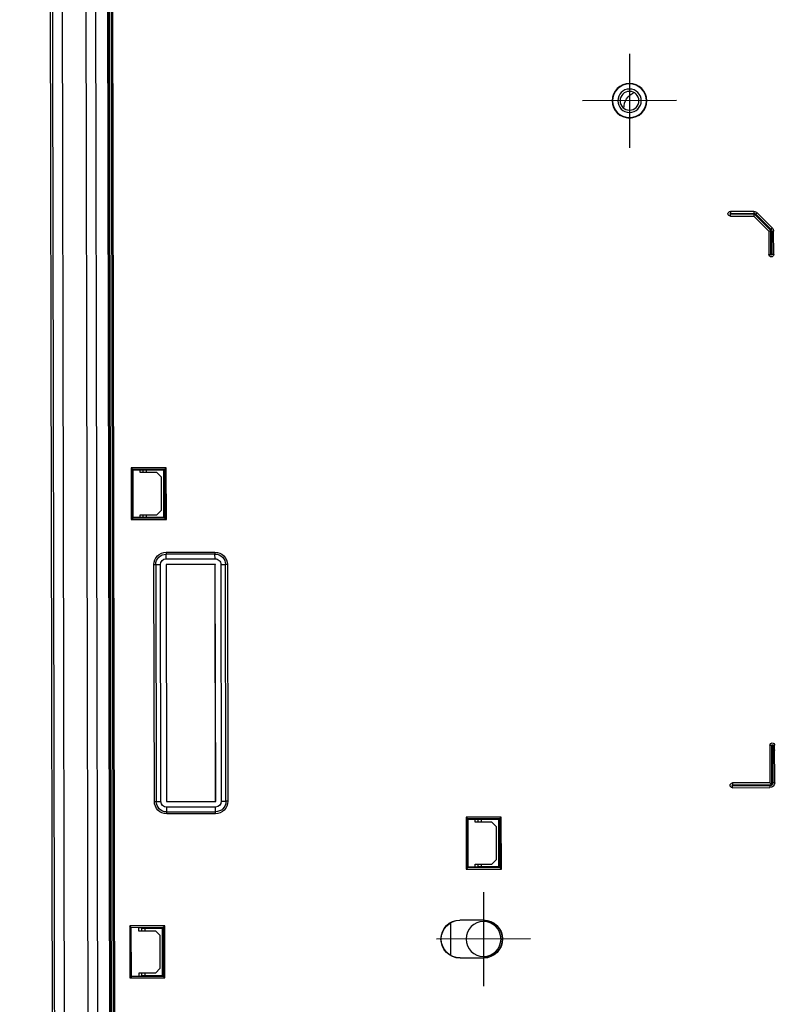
# Model space of a CAD drawing. Header units: millimetres. Extents: x 40090 to 187415, y -53271 to 40260.
# Tile 313 of 406: x 142919 to 143080, y 14219 to 14428. Entities that reach past the tile are written whole.
import ezdxf

# ---------------------------------------------------------------- set-up
doc = ezdxf.new("R2010")
doc.units = ezdxf.units.MM
doc.layers.add('AVM_projektor', color=6, linetype='Continuous')
doc.layers.add('AVM_sp_230VAC', color=170, linetype='Continuous')
doc.styles.add('AVM', font='arial.ttf')
doc.dimstyles.new('AVM-1_50', dxfattribs={"dimscale": 40, "dimtxt": 2.5, "dimasz": 2.5, "dimexe": 1.25, "dimexo": 0.625, "dimtad": 1, "dimdec": 0, "dimrnd": 1, "dimtxsty": 'AVM', "dimcen": 2.5, "dimclrd": 256, "dimclre": 256, "dimclrt": 256, "dimadec": 0, "dimazin": 0, "dimtfac": 1, "dimtdec": 0, "dimtmove": 0, "dimatfit": 3, "dimfxl": 0, "dimarcsym": 0})

# ---------------------------------------------------------------- blocks, each defined once
blk = doc.blocks.new('PT-FW430-bottom')
for p, q in [((170.36, 322.6), (-170.36, 322.6)), ((-197.92, 320.12), (95.72, 320.12)), ((95.67, 315.01), (-194.37, 315.01)), ((95.29, 312.97), (-193.72, 312.97)), ((-192.89, 310.48), (82.39, 310.48)), ((82.09, 310.16), (-192.66, 310.16)), ((-192.64, 310.13), (82.07, 310.13)), ((-192.3, 309.66), (81.89, 309.66)), ((-192.29, 309.65), (81.89, 309.65)), ((81.59, 309.35), (-192.08, 309.35)), ((51.98, 305.79), (51.68, 306.09)), ((51.68, 298.64), (51.68, 306.09)), ((51.68, 306.09), (62.72, 306.09)), ((62.72, 306.09), (62.42, 305.79)), ((62.72, 306.09), (62.72, 298.64)), ((-45.82, 305.62), (-45.52, 305.32)), ((-45.82, 305.62), (-34.78, 305.62)), ((-45.82, 298.15), (-45.82, 305.62)), ((-45.52, 305.32), (-45.4, 305.2)), ((-45.52, 305.32), (-45.52, 298.45)), ((-35.08, 305.32), (-45.52, 305.32)), ((-35.2, 305.2), (-45.4, 305.2)), ((-45.4, 305.2), (-45.4, 303.2)), ((-35.08, 305.32), (-35.2, 305.2)), ((-35.2, 303.2), (-35.2, 305.2)), ((-34.78, 305.62), (-35.08, 305.32)), ((-35.08, 298.45), (-35.08, 305.32)), ((-34.78, 305.62), (-34.78, 298.15)), ((52.07, 305.7), (51.98, 305.79)), ((51.98, 305.79), (51.98, 298.94)), ((62.42, 305.79), (51.98, 305.79)), ((52.07, 304.22), (52.7, 304.22)), ((52.07, 303.7), (52.07, 304.22)), ((52.7, 304.22), (52.7, 300.67)), ((61.7, 300.67), (61.7, 304.22)), ((61.7, 304.22), (62.33, 304.22)), ((62.33, 305.7), (62.42, 305.79)), ((62.33, 304.22), (62.33, 303.7)), ((62.42, 298.94), (62.42, 305.79)), ((-44.79, 303.73), (-45.4, 303.73)), ((-45.4, 303.73), (-45.4, 303.2)), ((-45.26, 303.15), (-45.4, 303.2)), ((-45.3, 302.35), (-45.26, 303.15)), ((-44.79, 302.35), (-45.3, 302.35)), ((-45.3, 298.67), (-45.3, 302.35)), ((-45.26, 303.15), (-44.79, 303.15)), ((-44.79, 300.17), (-44.79, 303.73)), ((-35.81, 303.73), (-35.81, 300.17)), ((-35.2, 303.73), (-35.81, 303.73)), ((-35.81, 303.15), (-35.34, 303.15)), ((-35.3, 302.35), (-35.81, 302.35)), ((-35.2, 303.2), (-35.34, 303.15)), ((-35.34, 303.15), (-35.3, 302.35)), ((-35.3, 302.35), (-35.3, 298.67)), ((52.07, 303.7), (52.24, 303.64)), ((52.2, 302.84), (52.24, 303.64)), ((52.7, 302.84), (52.2, 302.84)), ((52.2, 299.16), (52.2, 302.84)), ((52.24, 303.64), (52.7, 303.64)), ((61.7, 303.64), (62.16, 303.64)), ((62.2, 302.84), (61.7, 302.84)), ((62.16, 303.64), (62.33, 303.7)), ((62.16, 303.64), (62.2, 302.84)), ((62.2, 302.84), (62.2, 299.16)), ((-43.8, 299.18), (-44.79, 300.17)), ((-35.81, 300.17), (-36.8, 299.18)), ((25.19, 300.83), (-25.19, 300.83)), ((-25.19, 300.83), (-25.19, 300.43)), ((-25.19, 300.43), (-25.19, 299.44)), ((-25.19, 300.43), (25.19, 300.43)), ((25.19, 300.83), (25.19, 300.43)), ((25.19, 300.43), (25.19, 299.44)), ((53.7, 299.67), (52.7, 300.67)), ((60.7, 299.67), (53.7, 299.67)), ((61.7, 300.67), (60.7, 299.67)), ((-45.52, 298.45), (-45.82, 298.15)), ((-34.78, 298.15), (-45.82, 298.15)), ((-45.52, 298.45), (-45.3, 298.67)), ((-45.52, 298.45), (-35.08, 298.45)), ((-35.3, 298.67), (-45.3, 298.67)), ((-36.8, 299.18), (-43.8, 299.18)), ((-35.08, 298.45), (-35.3, 298.67)), ((-35.08, 298.45), (-34.78, 298.15)), ((-27.82, 298.2), (-27.42, 298.2)), ((-27.82, 298.2), (-27.82, 287.83)), ((-26.42, 298.2), (-27.42, 298.2)), ((-27.42, 287.83), (-27.42, 298.2)), ((-26.42, 298.2), (-26.42, 287.83)), ((-25.24, 287.78), (-25.24, 298.25)), ((-25.24, 298.25), (25.24, 298.25)), ((-25.24, 298.25), (-25.22, 298.24)), ((-25.22, 287.8), (-25.22, 298.24)), ((-25.22, 298.24), (25.22, 298.24)), ((25.19, 299.44), (-25.19, 299.44)), ((25.24, 298.25), (25.22, 298.24)), ((25.22, 298.24), (25.22, 287.8)), ((25.24, 298.25), (25.24, 287.78)), ((27.42, 298.2), (26.42, 298.2)), ((26.42, 287.83), (26.42, 298.2)), ((27.82, 298.2), (27.42, 298.2)), ((27.42, 298.2), (27.42, 287.83)), ((27.82, 287.83), (27.82, 298.2)), ((51.98, 298.94), (51.68, 298.64)), ((62.72, 298.64), (51.68, 298.64)), ((52.2, 299.16), (51.98, 298.94)), ((51.98, 298.94), (62.42, 298.94)), ((62.2, 299.16), (52.2, 299.16)), ((62.2, 299.16), (62.42, 298.94)), ((62.72, 298.64), (62.42, 298.94)), ((-27.82, 287.83), (-27.42, 287.83)), ((-26.42, 287.83), (-27.42, 287.83)), ((-25.24, 287.78), (-25.22, 287.8)), ((25.24, 287.78), (-25.24, 287.78)), ((25.22, 287.8), (-25.22, 287.8)), ((25.24, 287.78), (25.22, 287.8)), ((27.42, 287.83), (26.42, 287.83)), ((27.82, 287.83), (27.42, 287.83)), ((-25.19, 286.6), (-25.19, 285.6)), ((-25.19, 286.6), (25.19, 286.6)), ((-25.19, 285.2), (-25.19, 285.6)), ((25.19, 285.6), (-25.19, 285.6)), ((-25.19, 285.2), (25.19, 285.2)), ((25.19, 286.6), (25.19, 285.6)), ((25.19, 285.2), (25.19, 285.6)), ((54.6, 220.87), (54.6, 240.87)), ((51.14, 237.87), (58.06, 237.87)), ((50.55, 235.87), (50.6, 235.87)), ((50.55, 235.87), (50.55, 230.87)), ((50.6, 230.87), (50.6, 235.87)), ((58.65, 235.87), (58.6, 235.87)), ((58.6, 235.87), (58.6, 230.87)), ((58.65, 230.87), (58.65, 235.87)), ((28.68, 234.52), (28.98, 234.22)), ((28.68, 234.52), (39.72, 234.52)), ((28.68, 227.05), (28.68, 234.52)), ((28.98, 234.22), (29.1, 234.1)), ((39.42, 234.22), (28.98, 234.22)), ((28.98, 234.22), (28.98, 227.35)), ((29.1, 234.1), (29.1, 232.1)), ((39.3, 234.1), (29.1, 234.1)), ((29.71, 232.63), (29.1, 232.63)), ((29.71, 229.07), (29.71, 232.63)), ((38.69, 232.63), (38.69, 229.07)), ((39.3, 232.63), (38.69, 232.63)), ((39.42, 234.22), (39.3, 234.1)), ((39.3, 232.1), (39.3, 234.1)), ((39.72, 234.52), (39.42, 234.22)), ((39.42, 227.35), (39.42, 234.22)), ((39.72, 234.52), (39.72, 227.05)), ((29.24, 232.05), (29.1, 232.1)), ((29.2, 231.25), (29.24, 232.05)), ((29.71, 231.25), (29.2, 231.25)), ((29.2, 227.57), (29.2, 231.25)), ((29.24, 232.05), (29.71, 232.05)), ((38.69, 232.05), (39.16, 232.05)), ((39.2, 231.25), (38.69, 231.25)), ((39.3, 232.1), (39.16, 232.05)), ((39.16, 232.05), (39.2, 231.25)), ((39.2, 231.25), (39.2, 227.57)), ((44.6, 230.87), (64.6, 230.87)), ((50.55, 230.87), (50.6, 230.87)), ((58.65, 230.87), (58.6, 230.87)), ((30.7, 228.08), (29.71, 229.07)), ((38.69, 229.07), (37.7, 228.08)), ((28.98, 227.35), (28.68, 227.05)), ((39.72, 227.05), (28.68, 227.05)), ((28.98, 227.35), (29.2, 227.57)), ((28.98, 227.35), (39.42, 227.35)), ((39.2, 227.57), (29.2, 227.57)), ((37.7, 228.08), (30.7, 228.08)), ((39.42, 227.35), (39.2, 227.57)), ((39.42, 227.35), (39.72, 227.05)), ((-123.7, 189.47), (-123.7, 209.47)), ((-133.7, 199.47), (-113.7, 199.47)), ((-100.1, 178.07), (-99.7, 178.07)), ((-100.1, 173.07), (-100.1, 178.07)), ((-99.7, 178.07), (-99.7, 173.07)), ((-99.1, 178.07), (-99.5, 178.07)), ((-99.5, 172.9), (-99.5, 178.07)), ((-99.1, 178.07), (-99.1, 173.07)), ((21.5, 177.87), (21.9, 177.87)), ((21.5, 169.87), (21.5, 177.87)), ((21.9, 177.87), (21.9, 169.47)), ((22.5, 177.87), (22.1, 177.87)), ((22.1, 169.87), (22.1, 177.87)), ((22.5, 177.87), (22.5, 169.87)), ((-100.1, 173.07), (-99.7, 173.07)), ((-99.52, 172.64), (-99.81, 172.36)), ((-96.61, 169.16), (-99.81, 172.36)), ((-99.52, 172.64), (-96.32, 169.44)), ((-99.1, 173.07), (-99.5, 172.9)), ((-96.07, 169.47), (-99.5, 172.9)), ((-99.1, 173.07), (-95.9, 169.87)), ((-95.9, 169.87), (-96.07, 169.47)), ((-95.9, 169.87), (-90.9, 169.87)), ((-90.9, 169.87), (-90.9, 169.47)), ((13.5, 169.87), (13.5, 169.47)), ((13.5, 169.87), (21.5, 169.87)), ((21.5, 169.87), (21.9, 169.47)), ((22.1, 169.87), (22.5, 169.87)), ((-96.61, 169.16), (-96.32, 169.44)), ((-90.9, 169.47), (-96.07, 169.47)), ((-95.9, 169.27), (-95.9, 168.87)), ((-95.9, 169.27), (-90.9, 169.27)), ((-90.9, 168.87), (-95.9, 168.87)), ((-90.9, 168.87), (-90.9, 169.27)), ((21.9, 169.47), (13.5, 169.47)), ((13.5, 169.27), (13.5, 168.87)), ((13.5, 169.27), (21.5, 169.27)), ((21.5, 168.87), (13.5, 168.87)), ((21.5, 168.87), (21.5, 169.27))]:
    blk.add_line(p, q)
for centre, radius in [((54.6, 230.87), 3.72), ((54.6, 230.87), 3.72), ((-123.7, 199.47), 3.67), ((-123.7, 199.47), 3.59), ((-123.7, 199.47), 2.5), ((-123.7, 199.47), 2)]:
    blk.add_circle(centre, radius)
for centre, radius, start, end in [((-25.19, 298.2), 2.63, 90, 180), ((-25.19, 298.2), 2.23, 90, 180), ((25.19, 298.2), 2.63, 0, 90), ((25.19, 298.2), 2.23, 0, 90), ((-25.19, 298.2), 1.23, 90, 180), ((25.19, 298.2), 1.23, 0, 90), ((-25.19, 287.83), 2.63, 180, 270), ((-25.19, 287.83), 2.23, 180, 270), ((-25.19, 287.83), 1.23, 180, 270), ((25.19, 287.83), 2.63, 270, 0), ((25.19, 287.83), 1.23, 270, 0), ((25.19, 287.83), 2.23, 270, 0), ((54.6, 235.87), 4.05, 0, 180), ((54.6, 235.87), 4, 0, 180), ((54.6, 230.87), 4.05, 180, 0), ((54.6, 230.87), 4, 180, 0), ((-122.2, 197.17), 3.5, 88.3406, 157.8825), ((-99.6, 178.07), 0.5, 0, 180), ((-99.6, 178.07), 0.1, 0, 180), ((22, 177.87), 0.5, 0, 180), ((22, 177.87), 0.1, 0, 180), ((-99.1, 173.07), 1, 180, 225), ((-99.1, 173.07), 0.6, 180, 225), ((-90.9, 169.37), 0.5, 270, 90), ((13.5, 169.37), 0.5, 90, 270), ((21.5, 169.87), 1, 270, 0), ((21.5, 169.87), 0.6, 270, 0), ((-95.9, 169.87), 1, 225, 270), ((-95.9, 169.87), 0.6, 225, 270), ((-90.9, 169.37), 0.1, 270, 90), ((13.5, 169.37), 0.1, 90, 270)]:
    blk.add_arc(centre, radius, start, end)
at = {"start_tangent": (-1, 0), "end_tangent": (-1, 0)}
blk.add_spline([(95.8, 322.12), (76.22, 322.12), (56.64, 322.12), (37.06, 322.12), (17.48, 322.12), (-2.11, 322.12), (-21.69, 322.12), (-41.27, 322.12), (-60.85, 322.12), (-80.43, 322.12), (-100.02, 322.12), (-119.6, 322.12), (-139.18, 322.12), (-158.76, 322.12), (-178.34, 322.12), (-197.92, 322.12)], degree=3, dxfattribs=at)
blk.add_point((14.5, 168.87))

msp = doc.modelspace()

# ---------------------------------------------------------------- block references
at = {"layer": 'AVM_projektor', "xscale": -1, "rotation": 90.11045350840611}
msp.add_blockref('PT-FW430-bottom', (143248.34, 14287.49), dxfattribs=at)

# ---------------------------------------------------------------- leaders
at = {"layer": 'AVM_sp_230VAC', "annotation_type": 0, "has_hookline": 1, "hookline_direction": 0}
for points, text_width in [([(136317.78, 21428.93), (138801.05, 7355.78), (138901.05, 7355.78)], 4020.46), ([(138090.09, 19236.03), (140699.94, 11086.44), (140799.94, 11086.44)], 3632.33), ([(138090.09, 14949.61), (139688.71, 8001.54), (139788.71, 8001.54)], 3632.33)]:
    msp.add_leader(points, dimstyle='AVM-1_50', override={"dimgap": 0.625, "dimtad": 0}, dxfattribs=dict(at, text_width=text_width))

doc.saveas('drawing.dxf')
